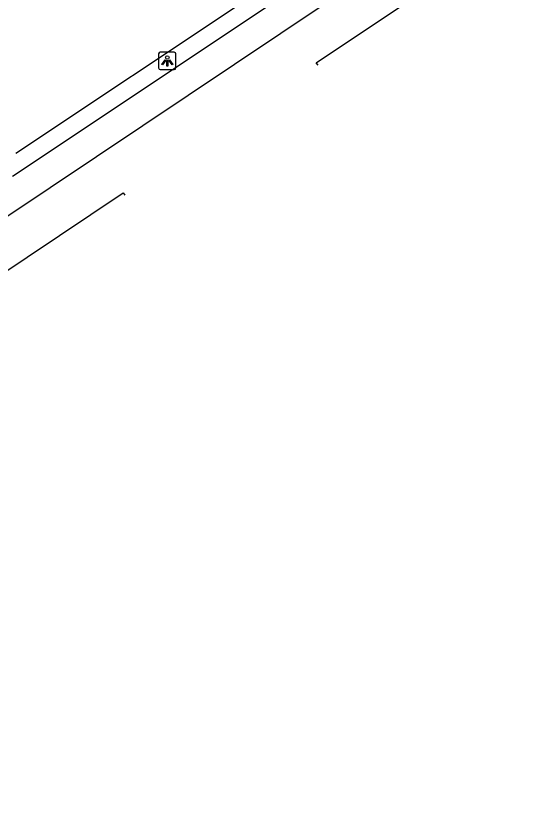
# Model space of a CAD drawing. Extents: x 158797 to 159887, y 384318 to 385255.
# Drawn here: x 159164.4 to 159193.34, y 384410.8 to 384456.56 of the extents above; entities that cross this region are included whole.
import ezdxf

# ---------------------------------------------------------------- set-up
doc = ezdxf.new("R2010")
doc.units = 0
for name, color, linetype in [('IMGEO_Groenvoorziening', 7, 'Continuous'), ('IMGEO_Lichtpunt', 7, 'Continuous'), ('IMGEO_Rijbaan_lokaal_gesloten', 7, 'Continuous')]:
    doc.layers.add(name, color=color, linetype=linetype)

msp = doc.modelspace()

# ---------------------------------------------------------------- linework, layer by layer
at = {"layer": 'IMGEO_Groenvoorziening'}
msp.add_lwpolyline([(159159.718, 384448.873), (159153.52, 384458.067), (159165.961, 384466.384), (159167.121, 384464.672), (159171.21, 384467.315), (159177.724, 384457.553), (159164.401, 384448.67)], dxfattribs=at)
at = {"layer": 'IMGEO_Lichtpunt'}
for p, q in [((159172.591, 384454.376), (159172.591, 384453.569)), ((159172.591, 384454.376), (159172.591, 384453.569)), ((159173.493, 384454.471), (159172.685, 384454.471)), ((159173.493, 384454.471), (159172.685, 384454.471)), ((159173.587, 384453.569), (159173.587, 384454.376)), ((159173.587, 384453.569), (159173.587, 384454.376)), ((159172.685, 384453.475), (159173.493, 384453.475)), ((159172.685, 384453.475), (159173.493, 384453.475))]:
    msp.add_line(p, q, dxfattribs=at)
for points in [[(159172.965, 384454.04), (159173.004, 384454.012), (159172.816, 384453.75), (159172.778, 384453.777), (159172.965, 384454.04)], [(159173.067, 384453.992), (159173.114, 384453.992), (159173.114, 384453.67), (159173.067, 384453.67), (159173.067, 384453.992)], [(159173.177, 384454.012), (159173.215, 384454.039), (159173.402, 384453.777), (159173.363, 384453.749), (159173.177, 384454.012)]]:
    msp.add_lwpolyline(points, dxfattribs=at)
msp.add_circle((159173.09, 384454.174), 0.0994, dxfattribs=at)
for centre, start, end in [((159172.685, 384454.376), 90, 180), ((159172.685, 384454.376), 90, 180), ((159173.493, 384454.376), 0, 90), ((159173.493, 384454.376), 0, 90), ((159172.685, 384453.569), 180, 270), ((159172.685, 384453.569), 180, 270), ((159173.493, 384453.569), 270, 0), ((159173.493, 384453.569), 270, 360)]:
    msp.add_arc(centre, 0.0946, start, end, dxfattribs=at)
at = {"layer": 'IMGEO_Rijbaan_lokaal_gesloten'}
for points in [[(159270.461, 384513.33), (159268.841, 384512.562), (159250.873, 384502.69), (159237.802, 384494.419), (159214.07, 384478.627), (159115.99, 384412.992)], [(159181.744, 384453.727), (159181.644, 384453.873), (159217.358, 384477.698), (159218.023, 384478.101)], [(159179.109, 384457.279), (159164.212, 384447.342)], [(159117.415, 384410.802), (159170.564, 384446.405), (159170.651, 384446.275), (159170.651, 384446.275)]]:
    msp.add_lwpolyline(points, dxfattribs=at)

doc.saveas('drawing.dxf')
